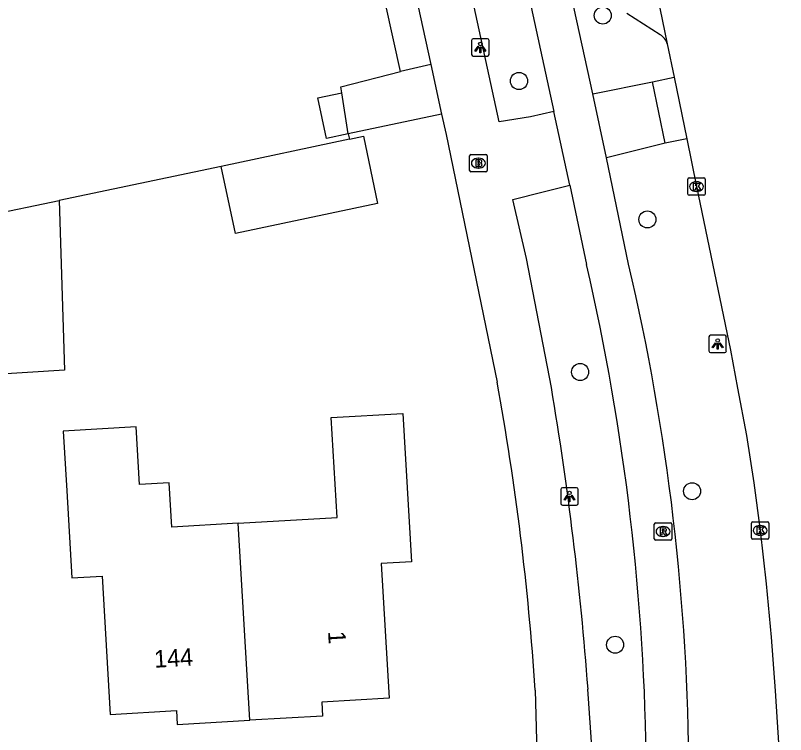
# Model space of a CAD drawing. Extents: x 160037 to 160839, y 385326 to 386441.
# Drawn here: x 160790.44 to 160834.64, y 385354.28 to 385395.57 of the extents above; entities that cross this region are included whole.
import ezdxf

# ---------------------------------------------------------------- set-up
doc = ezdxf.new("R2010")
doc.units = 0
for name, color, linetype in [('IMGEO_Boom', 7, 'Continuous'), ('IMGEO_Brandkraan', 7, 'Continuous'), ('IMGEO_Fietspad_gesloten', 7, 'Continuous'), ('IMGEO_Kolk', 7, 'Continuous'), ('IMGEO_Lichtpunt', 7, 'Continuous'), ('IMGEO_Pand', 7, 'Continuous'), ('IMGEO_Pand_nummerreeks', 7, 'Continuous'), ('IMGEO_Parkeervlak_open', 7, 'Continuous'), ('IMGEO_Rijbaan_lokaal_gesloten', 7, 'Continuous'), ('IMGEO_Rioolput', 7, 'Continuous'), ('IMGEO_Voetpad_open', 7, 'Continuous')]:
    doc.layers.add(name, color=color, linetype=linetype)

msp = doc.modelspace()

# ---------------------------------------------------------------- linework, layer by layer
at = {"layer": 'IMGEO_Boom'}
for centre in [(160824.147, 385395.561), (160819.342, 385391.804), (160826.707, 385383.855), (160822.85, 385375.097), (160829.274, 385368.25), (160824.858, 385359.44)]:
    msp.add_circle(centre, 0.489, dxfattribs=at)
at = {"layer": 'IMGEO_Brandkraan'}
for p, q in [((160816.509, 385386.662), (160816.509, 385387.514)), ((160816.584, 385387.588), (160817.436, 385387.588)), ((160816.997, 385387.368), (160817.022, 385387.368)), ((160817.51, 385387.514), (160817.51, 385386.662)), ((160817.436, 385386.588), (160816.584, 385386.588)), ((160817.02, 385386.808), (160816.995, 385386.808))]:
    msp.add_line(p, q, dxfattribs=at)
for points in [[(160816.509, 385386.662), (160816.509, 385387.514)], [(160816.584, 385387.588), (160817.436, 385387.588)], [(160817.51, 385387.514), (160817.51, 385386.662)], [(160816.857, 385387.288), (160816.857, 385386.888), (160817.07, 385386.888)], [(160817.088, 385387.288), (160816.857, 385387.288)], [(160817.036, 385387.207), (160816.982, 385387.207), (160816.982, 385387.131)], [(160816.982, 385387.131), (160817.035, 385387.131)], [(160817.044, 385387.055), (160816.982, 385387.055), (160816.982, 385386.974)], [(160816.982, 385386.974), (160817.044, 385386.974)], [(160817.436, 385386.588), (160816.584, 385386.588)]]:
    msp.add_lwpolyline(points, dxfattribs=at)
for centre, radius, start, end in [((160816.586, 385387.512), 0.0765, 91.552, 178.448), ((160816.586, 385387.512), 0.0765, 91.552, 178.448), ((160817.434, 385387.512), 0.0765, 1.552, 88.448), ((160817.434, 385387.512), 0.0765, 1.552, 88.448), ((160817.037, 385387.169), 0.0379, 267.8285, 90.9355), ((160817.045, 385387.014), 0.0404, 269.8759, 90.5077), ((160817.076, 385387.139), 0.251, 268.6676, 293.5347), ((160817.092, 385387.143), 0.145, 59.4692, 91.5367), ((160817.117, 385387.19), 0.0922, 285.5137, 58.1501), ((160817.122, 385386.998), 0.105, 301.3115, 78.989), ((160816.586, 385386.664), 0.0765, 181.552, 268.448), ((160816.586, 385386.664), 0.0765, 181.552, 268.448), ((160817.434, 385386.664), 0.0765, 271.552, 358.448), ((160817.434, 385386.664), 0.0765, 271.552, 358.448)]:
    msp.add_arc(centre, radius, start, end, dxfattribs=at)
for centre, major_axis, ratio, start_param, end_param in [((160816.996, 385387.088), (-0.387, 0.002), 0.722429, 4.712389, 7.853982), ((160817.021, 385387.088), (-0.39, 0.002), 0.717154, 1.570796, 4.712389)]:
    msp.add_ellipse(centre, major_axis=major_axis, ratio=ratio, start_param=start_param, end_param=end_param, dxfattribs=at)
at = {"layer": 'IMGEO_Fietspad_gesloten'}
for points in [[(160823.577, 385391.064), (160821.303, 385401.478), (160820.97, 385402.976), (160815.594, 385427.789)], [(160818.062, 385405.135), (160821.332, 385390.059)], [(160824.357, 385387.4), (160823.577, 385391.064)], [(160822.258, 385385.822), (160821.332, 385390.059)], [(160825.631, 385381.285), (160824.357, 385387.4)], [(160822.258, 385385.822), (160823.218, 385381.261)]]:
    msp.add_lwpolyline(points, dxfattribs=at)
for centre, radius, start, end in [((160691.89, 385351.011), 134.767, 0.48724, 12.97127), ((160698.177, 385351.363), 130.92, 0.24323, 13.21176)]:
    msp.add_arc(centre, radius, start, end, dxfattribs=at)
at = {"layer": 'IMGEO_Kolk'}
for p, q in [((160829.025, 385385.315), (160829.025, 385386.167)), ((160829.1, 385386.241), (160829.952, 385386.241)), ((160829.513, 385386.021), (160829.538, 385386.021)), ((160830.026, 385386.167), (160830.026, 385385.315)), ((160829.952, 385385.241), (160829.1, 385385.241)), ((160829.536, 385385.461), (160829.511, 385385.461)), ((160832.683, 385365.576), (160832.683, 385366.428)), ((160832.758, 385366.502), (160833.61, 385366.502)), ((160833.171, 385366.282), (160833.196, 385366.282)), ((160833.684, 385366.428), (160833.684, 385365.576)), ((160833.194, 385365.722), (160833.169, 385365.722)), ((160833.61, 385365.502), (160832.758, 385365.502))]:
    msp.add_line(p, q, dxfattribs=at)
for points in [[(160829.025, 385385.315), (160829.025, 385386.167)], [(160829.1, 385386.241), (160829.952, 385386.241)], [(160830.026, 385386.167), (160830.026, 385385.315)], [(160829.346, 385385.941), (160829.469, 385385.941), (160829.469, 385385.79), (160829.599, 385385.941), (160829.763, 385385.941), (160829.617, 385385.79), (160829.77, 385385.541), (160829.618, 385385.541), (160829.533, 385385.705), (160829.469, 385385.638), (160829.469, 385385.541), (160829.346, 385385.541), (160829.346, 385385.941)], [(160829.952, 385385.241), (160829.1, 385385.241)], [(160832.683, 385365.576), (160832.683, 385366.428)], [(160832.758, 385366.502), (160833.61, 385366.502)], [(160833.004, 385366.202), (160833.127, 385366.202), (160833.127, 385366.051), (160833.257, 385366.202), (160833.421, 385366.202), (160833.275, 385366.051), (160833.428, 385365.802), (160833.276, 385365.802), (160833.191, 385365.966), (160833.127, 385365.899), (160833.127, 385365.802), (160833.004, 385365.802), (160833.004, 385366.202)], [(160833.684, 385366.428), (160833.684, 385365.576)], [(160833.61, 385365.502), (160832.758, 385365.502)]]:
    msp.add_lwpolyline(points, dxfattribs=at)
for centre, start, end in [((160829.102, 385386.165), 91.552, 178.448), ((160829.102, 385386.165), 91.552, 178.448), ((160829.95, 385386.165), 1.552, 88.448), ((160829.95, 385386.165), 1.552, 88.448), ((160829.102, 385385.317), 181.552, 268.448), ((160829.102, 385385.317), 181.552, 268.448), ((160829.95, 385385.317), 271.552, 358.448), ((160829.95, 385385.317), 271.552, 358.448), ((160832.76, 385366.426), 91.552, 178.448), ((160832.76, 385366.426), 91.552, 178.448), ((160833.608, 385366.426), 1.552, 88.448), ((160833.608, 385366.426), 1.552, 88.448), ((160832.76, 385365.578), 181.552, 268.448), ((160832.76, 385365.578), 181.552, 268.448), ((160833.608, 385365.578), 271.552, 358.448), ((160833.608, 385365.578), 271.552, 358.448)]:
    msp.add_arc(centre, 0.0765, start, end, dxfattribs=at)
for centre, major_axis, ratio, start_param, end_param in [((160829.512, 385385.741), (-0.387, 0.002), 0.722429, 4.712389, 7.853982), ((160829.537, 385385.741), (-0.39, 0.002), 0.717154, 1.570796, 4.712389), ((160833.17, 385366.002), (-0.387, 0.002), 0.722429, 4.712389, 7.853982), ((160833.195, 385366.002), (-0.39, 0.002), 0.717154, 1.570796, 4.712389)]:
    msp.add_ellipse(centre, major_axis=major_axis, ratio=ratio, start_param=start_param, end_param=end_param, dxfattribs=at)
at = {"layer": 'IMGEO_Lichtpunt'}
for p, q in [((160816.625, 385394.133), (160816.625, 385393.326)), ((160816.625, 385394.133), (160816.625, 385393.326)), ((160817.527, 385394.228), (160816.719, 385394.228)), ((160817.527, 385394.228), (160816.719, 385394.228)), ((160817.621, 385393.326), (160817.621, 385394.133)), ((160817.621, 385393.326), (160817.621, 385394.133)), ((160816.719, 385393.232), (160817.527, 385393.232)), ((160816.719, 385393.232), (160817.527, 385393.232)), ((160831.145, 385377.206), (160830.337, 385377.206)), ((160831.145, 385377.206), (160830.337, 385377.206)), ((160830.243, 385377.111), (160830.243, 385376.304)), ((160830.243, 385377.111), (160830.243, 385376.304)), ((160831.239, 385376.304), (160831.239, 385377.111)), ((160831.239, 385376.304), (160831.239, 385377.111)), ((160830.337, 385376.21), (160831.145, 385376.21)), ((160830.337, 385376.21), (160831.145, 385376.21)), ((160821.74, 385368.358), (160821.74, 385367.551)), ((160821.74, 385368.358), (160821.74, 385367.551)), ((160822.642, 385368.453), (160821.834, 385368.453)), ((160822.642, 385368.453), (160821.834, 385368.453)), ((160822.736, 385367.551), (160822.736, 385368.358)), ((160822.736, 385367.551), (160822.736, 385368.358)), ((160821.834, 385367.457), (160822.642, 385367.457)), ((160821.834, 385367.457), (160822.642, 385367.457))]:
    msp.add_line(p, q, dxfattribs=at)
for points in [[(160816.999, 385393.797), (160817.038, 385393.769), (160816.85, 385393.507), (160816.812, 385393.534), (160816.999, 385393.797)], [(160817.101, 385393.749), (160817.148, 385393.749), (160817.148, 385393.427), (160817.101, 385393.427), (160817.101, 385393.749)], [(160817.211, 385393.769), (160817.249, 385393.796), (160817.436, 385393.534), (160817.397, 385393.506), (160817.211, 385393.769)], [(160830.617, 385376.775), (160830.656, 385376.747), (160830.468, 385376.485), (160830.43, 385376.512), (160830.617, 385376.775)], [(160830.719, 385376.727), (160830.766, 385376.727), (160830.766, 385376.405), (160830.719, 385376.405), (160830.719, 385376.727)], [(160830.829, 385376.747), (160830.867, 385376.774), (160831.054, 385376.512), (160831.015, 385376.484), (160830.829, 385376.747)], [(160822.114, 385368.022), (160822.153, 385367.994), (160821.965, 385367.732), (160821.927, 385367.759), (160822.114, 385368.022)], [(160822.216, 385367.974), (160822.263, 385367.974), (160822.263, 385367.652), (160822.216, 385367.652), (160822.216, 385367.974)], [(160822.326, 385367.994), (160822.364, 385368.021), (160822.551, 385367.759), (160822.512, 385367.731), (160822.326, 385367.994)]]:
    msp.add_lwpolyline(points, dxfattribs=at)
for centre in [(160817.124, 385393.931), (160830.742, 385376.909), (160822.239, 385368.156)]:
    msp.add_circle(centre, 0.0994, dxfattribs=at)
for centre, start, end in [((160816.719, 385394.133), 90, 180), ((160816.719, 385394.133), 90, 180), ((160817.527, 385394.133), 0, 90), ((160817.527, 385394.133), 0, 90), ((160816.719, 385393.326), 180, 270), ((160816.719, 385393.326), 180, 270), ((160817.527, 385393.326), 270, 0), ((160817.527, 385393.326), 270, 360), ((160830.337, 385377.111), 90, 180), ((160830.337, 385377.111), 90, 180), ((160831.145, 385377.111), 0, 90), ((160831.145, 385377.111), 0, 90), ((160830.337, 385376.304), 180, 270), ((160830.337, 385376.304), 180, 270), ((160831.145, 385376.304), 270, 0), ((160831.145, 385376.304), 270, 360), ((160821.834, 385368.358), 90, 180), ((160821.834, 385368.358), 90, 180), ((160822.642, 385368.358), 0, 90), ((160822.642, 385368.358), 0, 90), ((160821.834, 385367.551), 180, 270), ((160821.834, 385367.551), 180, 270), ((160822.642, 385367.551), 270, 0), ((160822.642, 385367.551), 270, 360)]:
    msp.add_arc(centre, 0.0946, start, end, dxfattribs=at)
at = {"layer": 'IMGEO_Pand'}
for points in [[(160812.533, 385392.356), (160798.688, 385455.032), (160774.31, 385449.642)], [(160809.183, 385391.124), (160809.109, 385391.476), (160812.533, 385392.356)], [(160809.548, 385388.768), (160808.287, 385388.503), (160807.798, 385390.833), (160809.183, 385391.124)], [(160809.548, 385388.768), (160809.612, 385388.463)], [(160809.612, 385388.463), (160810.416, 385388.632), (160811.227, 385384.773), (160803.064, 385383.058), (160802.259, 385386.891)], [(160809.612, 385388.463), (160802.259, 385386.891)], [(160802.259, 385386.891), (160792.951, 385384.942)], [(160792.951, 385384.942), (160793.255, 385375.194), (160788.992, 385374.943), (160788.707, 385384.054)], [(160788.707, 385384.054), (160792.951, 385384.942)], [(160803.233, 385366.418), (160808.902, 385366.753), (160808.563, 385372.482), (160812.666, 385372.724), (160813.17, 385364.197), (160811.437, 385364.095), (160811.894, 385356.373), (160808.021, 385356.144), (160808.068, 385355.347), (160803.898, 385355.101)], [(160803.233, 385366.418), (160799.421, 385366.193), (160799.271, 385368.738), (160797.565, 385368.637), (160797.369, 385371.955), (160793.189, 385371.708), (160793.392, 385368.27), (160793.687, 385363.278), (160795.415, 385363.381), (160795.885, 385355.441), (160799.679, 385355.665), (160799.727, 385354.854), (160803.898, 385355.101)], [(160803.898, 385355.101), (160803.233, 385366.418)]]:
    msp.add_lwpolyline(points, dxfattribs=at)
at = {"layer": 'IMGEO_Parkeervlak_open'}
msp.add_lwpolyline([(160827.45, 385394.463), (160825.528, 385395.683)], dxfattribs=at)
msp.add_arc((160826.937, 385393.655), 0.957, 17.4491, 57.5817, dxfattribs=at)
at = {"layer": 'IMGEO_Rijbaan_lokaal_gesloten'}
for points in [[(160820.627, 385429.01), (160827.85, 385393.942)], [(160827.85, 385393.942), (160828.247, 385392.017)], [(160828.247, 385392.017), (160828.968, 385388.489)], [(160828.968, 385388.489), (160829.526, 385385.741), (160831.469, 385376.359), (160831.887, 385374.174), (160832.388, 385371.461), (160832.821, 385368.737), (160833.184, 385366.002), (160833.524, 385362.938), (160833.81, 385359.868), (160834.041, 385356.794), (160834.64, 385347.51)]]:
    msp.add_lwpolyline(points, dxfattribs=at)
at = {"layer": 'IMGEO_Rioolput'}
for p, q in [((160827.105, 385365.516), (160827.105, 385366.368)), ((160827.18, 385366.442), (160828.032, 385366.442)), ((160827.593, 385366.222), (160827.618, 385366.222)), ((160828.106, 385366.368), (160828.106, 385365.516)), ((160827.616, 385365.662), (160827.591, 385365.662)), ((160828.032, 385365.442), (160827.18, 385365.442))]:
    msp.add_line(p, q, dxfattribs=at)
for points in [[(160827.105, 385365.516), (160827.105, 385366.368)], [(160827.18, 385366.442), (160828.032, 385366.442)], [(160827.694, 385366.14), (160827.442, 385366.142), (160827.442, 385365.742)], [(160828.106, 385366.368), (160828.106, 385365.516)], [(160827.442, 385365.742), (160827.566, 385365.742), (160827.566, 385365.904), (160827.577, 385365.904)], [(160827.62, 385366.061), (160827.566, 385366.061), (160827.566, 385365.98)], [(160827.566, 385365.98), (160827.618, 385365.98)], [(160827.624, 385365.875), (160827.695, 385365.742), (160827.835, 385365.742), (160827.77, 385365.868)], [(160828.032, 385365.442), (160827.18, 385365.442)]]:
    msp.add_lwpolyline(points, dxfattribs=at)
for centre, radius, start, end in [((160827.182, 385366.366), 0.0765, 91.552, 178.448), ((160827.182, 385366.366), 0.0765, 91.552, 178.448), ((160827.693, 385366.03), 0.109, 350.3612, 89.416), ((160828.03, 385366.366), 0.0765, 1.552, 88.448), ((160828.03, 385366.366), 0.0765, 1.552, 88.448), ((160827.576, 385365.851), 0.0533, 26.0293, 88.6989), ((160827.602, 385366.169), 0.19, 274.7715, 282.9687), ((160827.626, 385365.965), 0.0964, 77.0061, 93.1865), ((160827.64, 385366.022), 0.0378, 276.6634, 79.6772), ((160827.691, 385366.03), 0.112, 277.5842, 350.9817), ((160827.675, 385365.815), 0.108, 29.5134, 73.7905), ((160827.182, 385365.518), 0.0765, 181.552, 268.448), ((160827.182, 385365.518), 0.0765, 181.552, 268.448), ((160828.03, 385365.518), 0.0765, 271.552, 358.448), ((160828.03, 385365.518), 0.0765, 271.552, 358.448)]:
    msp.add_arc(centre, radius, start, end, dxfattribs=at)
for centre, major_axis, ratio, start_param, end_param in [((160827.592, 385365.942), (-0.387, 0.002), 0.722429, 4.712389, 7.853982), ((160827.617, 385365.942), (-0.39, 0.002), 0.717154, 1.570796, 4.712389)]:
    msp.add_ellipse(centre, major_axis=major_axis, ratio=ratio, start_param=start_param, end_param=end_param, dxfattribs=at)
at = {"layer": 'IMGEO_Voetpad_open'}
for points in [[(160800.511, 385455.651), (160814.276, 385392.749)], [(160821.332, 385390.059), (160819.996, 385389.745), (160818.212, 385389.465), (160815.904, 385400.04), (160814.942, 385404.449)], [(160814.276, 385392.749), (160812.533, 385392.356)], [(160814.276, 385392.749), (160814.901, 385389.891)], [(160823.577, 385391.064), (160826.997, 385391.761)], [(160826.997, 385391.761), (160828.247, 385392.017)], [(160827.733, 385388.243), (160826.997, 385391.761)], [(160809.548, 385388.768), (160809.183, 385391.124)], [(160814.901, 385389.891), (160809.548, 385388.768)], [(160814.901, 385389.891), (160815.153, 385388.738), (160818.092, 385374.512)], [(160827.733, 385388.243), (160824.357, 385387.4)], [(160828.968, 385388.489), (160827.733, 385388.243)], [(160821.2, 385374.213), (160819.763, 385381.609), (160818.982, 385385.004), (160820.734, 385385.433), (160822.258, 385385.822)], [(160820.273, 385356.826), (160820.395, 385351.806), (160820.362, 385350.843), (160820.836, 385350.843), (160821.062, 385346.938), (160820.686, 385346.354), (160820.718, 385345.983), (160820.441, 385345.968)], [(160826.715, 385348.828), (160823.829, 385348.779), (160823.549, 385353.3), (160823.301, 385356.897)]]:
    msp.add_lwpolyline(points, dxfattribs=at)
for centre, radius, start, end in [((160661.993, 385346.285), 158.631, 3.81021, 10.24999), ((160633.522, 385342.656), 190.313, 4.29142, 9.54467)]:
    msp.add_arc(centre, radius, start, end, dxfattribs=at)

# ---------------------------------------------------------------- texts
at = {"layer": 'IMGEO_Pand_nummerreeks'}
for s, rotation, p in [('1', 273.3869, (160808.382, 385360.201)), ('144', 3.3805, (160798.434, 385358.115))]:
    msp.add_text(s, height=1, rotation=rotation, dxfattribs=at).set_placement(p)

doc.saveas('drawing.dxf')
